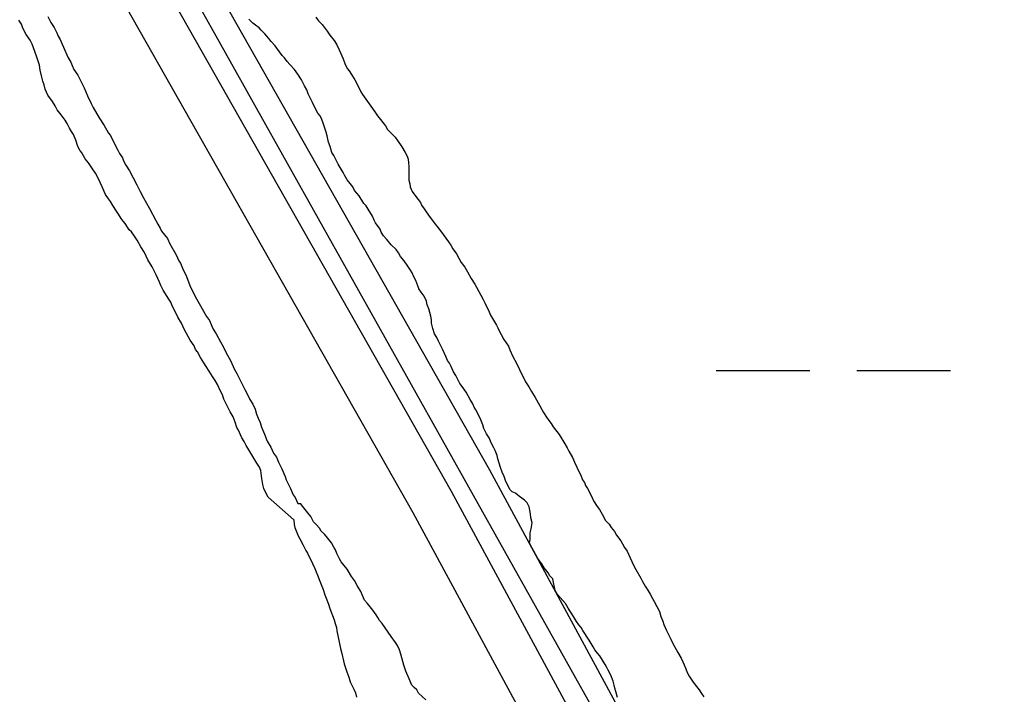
# Model space of a CAD drawing. Extents: x 3177185 to 3215018, y 812988 to 838321.
# Drawn here: x 3186863.2 to 3187195.5, y 835407 to 835637.4 of the extents above; entities that cross this region are included whole.
import ezdxf

# ---------------------------------------------------------------- set-up
doc = ezdxf.new("R2010")
doc.units = 0
for name, color, linetype in [('V-ROAD-CNTR', 7, 'Continuous'), ('V-TOPO-SHOR', 7, 'Continuous'), ('V-WETL-SWMP', 7, 'Continuous')]:
    doc.layers.add(name, color=color, linetype=linetype)

msp = doc.modelspace()

# ---------------------------------------------------------------- linework, layer by layer
at = {"layer": 'V-ROAD-CNTR'}
for points in [[(3187141.27, 835203.55), (3186997.65, 835468.99), (3186879.61, 835677.12), (3186745.6, 835899.44), (3186641.31, 836080), (3186509.68, 836327.77), (3186393.06, 836531.82), (3186368.49, 836577.13)], [(3187154.46, 835210.68), (3187010.77, 835476.26), (3186892.56, 835684.69), (3186758.52, 835907.06), (3186654.44, 836087.27), (3186522.82, 836335.01), (3186406.16, 836539.12), (3186385.58, 836577.09)], [(3187167.65, 835217.82), (3187023.89, 835483.53), (3186905.5, 835692.26), (3186771.44, 835914.69), (3186667.56, 836094.54), (3186535.96, 836342.25), (3186419.27, 836546.42), (3186402.66, 836577.05)]]:
    msp.add_lwpolyline(points, dxfattribs=at)
at = {"layer": 'V-TOPO-SHOR'}
msp.add_line((3186960.35, 835470.7), (3186959.14, 835472.14), dxfattribs=at)
for points in [[(3186872.96, 835638.49), (3186873.96, 835636.43), (3186875.13, 835634.71), (3186875.96, 835632.83), (3186876.46, 835631.8), (3186877.13, 835630.59), (3186877.79, 835629.05), (3186878.29, 835628.02), (3186879.78, 835624.59), (3186880.78, 835622.88), (3186881.27, 835621.68), (3186881.77, 835620.31), (3186883.11, 835618.41), (3186885.27, 835614.12), (3186886.43, 835611.38), (3186887.76, 835608.81), (3186888.42, 835607.43), (3186890.43, 835603.83), (3186892.1, 835601.25), (3186893.1, 835599.7), (3186893.6, 835598.67), (3186894.27, 835597.81), (3186894.77, 835596.78), (3186896.77, 835592.83), (3186897.43, 835591.63), (3186898.44, 835590.26), (3186898.77, 835589.23), (3186899.6, 835587.68), (3186900.77, 835585.79), (3186903.26, 835580.99), (3186904.43, 835578.75), (3186905.6, 835576.52), (3186907.59, 835572.92), (3186909.76, 835568.8), (3186910.42, 835567.6), (3186911.26, 835566.22), (3186911.76, 835565.19), (3186913.77, 835562.61), (3186914.6, 835560.89), (3186916.77, 835557.11), (3186917.6, 835555.06), (3186918.27, 835554.2), (3186918.93, 835552.48), (3186920.26, 835549.74), (3186921.41, 835546.65), (3186922.24, 835544.94), (3186922.74, 835543.91), (3186923.24, 835542.88), (3186924.57, 835540.47), (3186927.07, 835536.01), (3186928.08, 835534.63), (3186928.91, 835532.75), (3186929.41, 835531.72), (3186930.41, 835530.17), (3186931.91, 835527.42), (3186932.91, 835525.54), (3186933.74, 835523.82)], [(3186956.88, 835466.58), (3186948.12, 835474.36), (3186947.28, 835476.08), (3186946.62, 835477.28), (3186946.29, 835478.65), (3186945.98, 835480.69), (3186945.67, 835483.43), (3186945.18, 835484.63), (3186944.34, 835486), (3186941.5, 835490.47), (3186940.67, 835492.02), (3186940, 835493.39), (3186939.17, 835494.59), (3186938.67, 835495.62), (3186938, 835497.17), (3186937.5, 835498.19), (3186936.85, 835499.91), (3186936.19, 835501.79), (3186935.19, 835503.51), (3186933.86, 835506.26), (3186933.02, 835507.8), (3186932.53, 835509.34), (3186931.87, 835510.54), (3186930.87, 835512.77), (3186930.04, 835514.15), (3186929.2, 835515.52), (3186928.03, 835517.41), (3186927.03, 835518.96), (3186926.19, 835520.16), (3186925.02, 835522.06), (3186924.02, 835523.94), (3186923.35, 835524.8), (3186922.85, 835526), (3186921.52, 835527.9), (3186919.52, 835531.67), (3186919.02, 835532.7), (3186918.52, 835533.73), (3186917.35, 835535.79), (3186916.19, 835538.2), (3186915.52, 835539.4), (3186914.86, 835540.94), (3186914.19, 835541.97), (3186912.35, 835545.07), (3186911.52, 835546.61), (3186911.03, 835547.81), (3186909.86, 835550.21), (3186908.53, 835552.96), (3186907.03, 835555.36), (3186905.87, 835557.93), (3186904.7, 835559.83), (3186903.37, 835562.06), (3186902.53, 835563.43), (3186901.52, 835564.98), (3186900.68, 835565.67), (3186899.34, 835567.74), (3186898.67, 835568.6), (3186898, 835569.46), (3186897, 835571.01), (3186896.33, 835572.04), (3186895.16, 835573.93), (3186894.33, 835575.3), (3186893.66, 835576.16), (3186892.65, 835577.71), (3186892.15, 835578.74), (3186891.49, 835580.28), (3186890.83, 835581.83), (3186890, 835583.54), (3186889.16, 835584.92), (3186888.16, 835586.46), (3186886.82, 835588.53), (3186885.65, 835589.91), (3186884.48, 835591.97), (3186883.81, 835592.83), (3186883.14, 835594.03), (3186882.48, 835596.26), (3186881.66, 835598.14), (3186880.99, 835599.17), (3186880.32, 835600.38), (3186879.49, 835601.92), (3186878.82, 835603.12), (3186877.48, 835604.85), (3186876.14, 835606.57), (3186875.47, 835607.94), (3186874.47, 835609.49), (3186872.96, 835611.55), (3186872.46, 835612.58), (3186871.96, 835613.61), (3186871.64, 835615.15), (3186871.15, 835616.35), (3186870.82, 835617.72), (3186870.34, 835620.11), (3186870.02, 835621.82), (3186869.7, 835622.85), (3186869.04, 835624.9), (3186868.05, 835627.81), (3186867.56, 835629.01), (3186866.89, 835630.38), (3186865.55, 835632.28), (3186864.39, 835634.51), (3186863.89, 835635.88), (3186863.06, 835637.25)], [(3186943.81, 835635.52), (3186942.89, 835636.16), (3186941.52, 835637.57)], [(3187025.71, 835490.25), (3187025.26, 835491.19), (3187024.35, 835492.9), (3187023.6, 835494.62), (3187022.68, 835496.03), (3187021.78, 835497.74), (3187021.48, 835498.99), (3187021.03, 835500.23), (3187020.58, 835501.33), (3187019.07, 835504.14), (3187018.46, 835505.08), (3187018, 835506.17), (3187017.09, 835507.73), (3187015.73, 835510.23), (3187014.36, 835512.11), (3187013.6, 835513.2), (3187012.99, 835514.3), (3187012.24, 835515.86), (3187011.48, 835517.1), (3187011.03, 835518.2), (3187010.57, 835519.14), (3187010.12, 835520.07), (3187009.35, 835521.01), (3187008.9, 835522.1), (3187007.7, 835524.91), (3187007.25, 835525.84), (3187006.18, 835527.87), (3187005.73, 835528.81), (3187004.97, 835530.06), (3187004.38, 835531.93), (3187003.93, 835533.8), (3187003.95, 835534.88), (3187003.65, 835536.12), (3187003.06, 835538.62), (3187002.46, 835540.02), (3187002.17, 835541.26), (3187001.42, 835542.98), (3187000.35, 835544.39), (3186999.59, 835545.48), (3186999.59, 835545.64), (3186998.54, 835548.29), (3186997.93, 835549.54), (3186997.33, 835550.94), (3186996.72, 835551.88), (3186995.66, 835553.6), (3186994.59, 835555.01), (3186993.37, 835556.57), (3186992.61, 835557.82), (3186991.85, 835558.92), (3186990.16, 835560.49), (3186988.63, 835562.37), (3186987.56, 835563.63), (3186986.8, 835564.88), (3186986.35, 835565.81), (3186984.83, 835568), (3186984.38, 835568.94), (3186983.77, 835570.34), (3186982.25, 835572.69), (3186981.65, 835573.78), (3186980.88, 835574.57), (3186979.21, 835577.22), (3186977.68, 835579.1), (3186977.08, 835580.35), (3186976.16, 835581.45), (3186975.09, 835582.71), (3186974.18, 835584.27), (3186973.73, 835585.2), (3186972.06, 835588.02), (3186971.6, 835588.95), (3186970.54, 835590.98), (3186969.94, 835592.08), (3186969.34, 835594.1), (3186968.74, 835595.5), (3186968.3, 835597.68), (3186968.01, 835598.93), (3186967.56, 835600.33), (3186966.96, 835602.04), (3186966.51, 835603.29), (3186965.91, 835604.54), (3186965.15, 835605.47), (3186964.39, 835606.73), (3186963.33, 835609.07), (3186962.42, 835610.94), (3186961.82, 835612.03), (3186961.37, 835613.43), (3186960.61, 835614.84), (3186959.55, 835616.87), (3186958.33, 835618.74), (3186957.11, 835620.31), (3186955.58, 835622.04), (3186954.67, 835623.13), (3186953.75, 835624.39), (3186952.99, 835625.17), (3186952.07, 835626.42), (3186950.55, 835628.46), (3186949.17, 835629.87), (3186948.41, 835630.97), (3186947.03, 835632.54), (3186945.81, 835633.79), (3186945.04, 835634.58), (3186943.81, 835635.52)], [(3186964.48, 835638.21), (3186965.39, 835636.95), (3186966.62, 835635.7), (3186968.29, 835633.51), (3186969.21, 835632.1), (3186970.73, 835630.22), (3186971.49, 835628.97), (3186972.4, 835627.09), (3186973.75, 835623.97), (3186974.35, 835622.42), (3186975.11, 835620.7), (3186975.87, 835619.92), (3186977.7, 835616.79), (3186978.76, 835614.92), (3186979.81, 835612.73), (3186980.42, 835611.8), (3186983.77, 835607.1), (3186984.84, 835605.53), (3186985.45, 835604.6), (3186986.52, 835603.34), (3186987.28, 835602.25), (3186988.2, 835601.15), (3186988.96, 835599.9), (3186990.49, 835598.33), (3186991.56, 835597.23), (3186992.32, 835596.13), (3186993.84, 835593.94), (3186994.91, 835592.07), (3186995.67, 835590.82), (3186995.96, 835589.73), (3186996.1, 835588.49), (3186996.24, 835587.4)], [(3186996.24, 835587.4), (3186996.22, 835585.54), (3186996.18, 835582.59), (3186996.48, 835581.35), (3186996.62, 835580.26), (3186997.37, 835578.7), (3186998.59, 835576.98), (3187000.12, 835574.94), (3187000.57, 835574.01), (3187001.48, 835572.75), (3187002.09, 835571.82), (3187003.46, 835569.78), (3187004.99, 835567.9), (3187005.6, 835566.96), (3187006.36, 835566.18), (3187007.89, 835563.99), (3187008.8, 835562.73), (3187009.71, 835561.48), (3187010.48, 835560.39), (3187011.24, 835559.14), (3187012.46, 835557.42), (3187014.12, 835554.45), (3187015.34, 835552.88), (3187016.25, 835551.32), (3187017.46, 835548.98), (3187018.68, 835547.1), (3187019.29, 835546.01), (3187021.56, 835541.79), (3187022.17, 835540.7), (3187022.77, 835539.45), (3187023.38, 835538.2), (3187024.13, 835536.49), (3187024.73, 835535.39), (3187026.1, 835533.05), (3187026.56, 835532.11), (3187027.16, 835530.86), (3187027.77, 835529.93), (3187028.68, 835528.21), (3187030.2, 835525.86), (3187030.65, 835524.61), (3187031.71, 835522.43), (3187032.92, 835520.09), (3187033.97, 835517.9), (3187034.58, 835516.66), (3187035.34, 835515.25), (3187036.09, 835513.69), (3187037.15, 835511.97), (3187038.07, 835510.41), (3187039.28, 835508.38), (3187040.8, 835505.72), (3187041.56, 835504.32), (3187042.16, 835503.22), (3187043.23, 835501.66), (3187043.99, 835500.56), (3187044.75, 835499.47), (3187045.51, 835498.37), (3187047.5, 835495.71), (3187049.47, 835492.58), (3187050.23, 835491.18), (3187050.83, 835490.08), (3187052.05, 835487.9), (3187052.8, 835486.34), (3187054.31, 835482.91), (3187054.92, 835481.81), (3187055.52, 835480.26), (3187056.13, 835479.32), (3187056.58, 835478.38), (3187057.19, 835477.29), (3187058.7, 835474.48), (3187059.3, 835473.07), (3187060.52, 835471.2), (3187061.28, 835470.1), (3187062.19, 835468.54), (3187063.41, 835466.35), (3187064.63, 835465.1), (3187065.24, 835464), (3187066.46, 835462.59), (3187067.06, 835461.34), (3187068.59, 835459.46), (3187069.2, 835458.37), (3187069.8, 835457.12), (3187070.71, 835455.87), (3187071.77, 835453.69), (3187072.38, 835452.44), (3187073.13, 835450.72), (3187073.74, 835449.63), (3187075.41, 835446.66), (3187076.01, 835445.57), (3187076.92, 835444), (3187077.53, 835442.91), (3187078.59, 835441.19), (3187079.35, 835439.78), (3187079.96, 835438.69), (3187080.87, 835436.97), (3187081.77, 835435.26), (3187082.22, 835433.55), (3187082.97, 835431.98), (3187083.27, 835430.9), (3187084.17, 835428.87), (3187085.69, 835425.9), (3187086.14, 835424.81)], [(3186933.74, 835523.82), (3186935.41, 835520.73), (3186936.57, 835518.16), (3186937.4, 835516.61), (3186938.73, 835514.04), (3186940.23, 835511.12), (3186941.06, 835509.4), (3186941.89, 835507.69), (3186942.89, 835506.14), (3186943.72, 835504.42), (3186944.21, 835502.71), (3186944.71, 835501.34), (3186945.37, 835499.8), (3186945.86, 835498.26), (3186946.85, 835495.86), (3186947.85, 835493.46), (3186949.01, 835491.4), (3186950.01, 835489.34), (3186951.02, 835487.96), (3186951.68, 835486.25), (3186952.84, 835484.02), (3186953.5, 835482.48), (3186954, 835481.45), (3186954.33, 835480.25), (3186954.99, 835478.88), (3186955.82, 835477.33), (3186956.65, 835475.1), (3186957.32, 835474.24), (3186958.32, 835472.19), (3186959.14, 835472.14)], [(3187067.44, 835405.97), (3187066.85, 835408), (3187066.55, 835409.09), (3187066.26, 835410.17), (3187065.96, 835411.57), (3187065.22, 835413.6), (3187064.31, 835415.32), (3187063.85, 835416.25), (3187063.24, 835417.19), (3187062.33, 835418.75), (3187061.42, 835420.16), (3187060.66, 835421.1), (3187059.74, 835422.2), (3187059.14, 835423.29), (3187057.77, 835425.48), (3187055.64, 835428.77), (3187055.03, 835429.86), (3187054.27, 835430.8), (3187053.5, 835431.89), (3187052.44, 835433.61), (3187050.62, 835436.43), (3187049.71, 835437.99), (3187048.79, 835439.09), (3187046.96, 835441.13), (3187046.2, 835442.53), (3187045.9, 835443.62), (3187045.61, 835445.18), (3187045.32, 835446.42), (3187044.4, 835447.52), (3187043.79, 835448.46), (3187042.42, 835450.18), (3187041.66, 835451.59), (3187040.29, 835453.46), (3187038.92, 835455.96), (3187038.31, 835456.9), (3187037.86, 835457.84), (3187037.41, 835458.77), (3187037.58, 835459.86), (3187037.59, 835460.94), (3187037.61, 835462.18), (3187037.94, 835463.58), (3187038.27, 835465.59), (3187037.83, 835467.3), (3187037.69, 835468.7), (3187037.25, 835471.03), (3187036.65, 835472.43), (3187035.73, 835473.37), (3187033.58, 835474.95), (3187032.66, 835475.74), (3187031.43, 835476.22), (3187030.66, 835477), (3187030.21, 835477.94), (3187029.3, 835479.66), (3187028.7, 835481.37), (3187028.1, 835482.93), (3187027.5, 835484.49), (3187026.61, 835487.45), (3187026.31, 835488.54), (3187025.71, 835490.25)], [(3186979.81, 835442.14), (3186978.6, 835444.17), (3186977.69, 835445.89), (3186976.62, 835447.3), (3186975.11, 835449.8), (3186973.12, 835452.3), (3186972.51, 835453.24), (3186971.61, 835455.11), (3186971.16, 835456.36), (3186970.55, 835457.3), (3186969.79, 835458.71), (3186968.42, 835460.43), (3186967.35, 835461.68), (3186966.27, 835462.78), (3186965.67, 835463.72), (3186964.6, 835464.97), (3186963.68, 835465.92), (3186962.77, 835467.79), (3186961.7, 835469.04), (3186960.35, 835470.7)], [(3186956.88, 835466.58), (3186957, 835465.07), (3186957.29, 835463.98), (3186958.35, 835461.18), (3186958.95, 835460.08), (3186960.01, 835458.21), (3186961.07, 835456.18), (3186961.53, 835455.24), (3186963.34, 835451.65), (3186964.1, 835449.94), (3186964.55, 835448.85), (3186965.15, 835447.44), (3186965.6, 835446.2), (3186966.2, 835444.48), (3186966.95, 835442.77), (3186967.55, 835441.05), (3186968, 835439.81), (3186968.75, 835437.78), (3186969.2, 835436.38), (3186970.7, 835432.48), (3186970.99, 835431.24), (3186971.44, 835429.84), (3186971.58, 835428.75), (3186972.02, 835426.57), (3186972.9, 835422.68), (3186973.34, 835420.97), (3186973.93, 835418.48), (3186974.07, 835417.4), (3186974.97, 835414.75), (3186975.72, 835412.88), (3186976.17, 835411.32), (3186977.38, 835408.82), (3186977.98, 835407.58), (3186978.27, 835406.02)], [(3187001.99, 835405.1), (3186999.54, 835407.46), (3186998.93, 835408.55), (3186998.01, 835409.34), (3186997.24, 835410.12), (3186996.34, 835412.31), (3186995.13, 835414.96), (3186994.54, 835416.98), (3186993.79, 835419.47), (3186993.5, 835420.72), (3186993.06, 835422.27), (3186992.3, 835423.68), (3186991.69, 835424.77), (3186990.17, 835426.81), (3186989.1, 835428.22), (3186987.12, 835431.19), (3186986.2, 835432.29), (3186985.6, 835433.22), (3186984.99, 835434.16), (3186983.92, 835435.73), (3186982.09, 835438.08), (3186981.02, 835439.18), (3186980.42, 835440.73), (3186979.81, 835442.14)], [(3187086.14, 835424.81), (3187086.9, 835423.4), (3187088.11, 835421.37), (3187089.17, 835419.34), (3187089.78, 835418.09), (3187090.23, 835417.16), (3187090.83, 835415.75), (3187091.28, 835414.51), (3187091.89, 835413.26), (3187093.25, 835411.23), (3187094.48, 835409.66), (3187095.39, 835408.56), (3187096.15, 835407.31), (3187096.92, 835406.22)]]:
    msp.add_lwpolyline(points, dxfattribs=at)
at = {"layer": 'V-WETL-SWMP'}
for p, q in [((3187195.53, 835158.68), (3186402.17, 836574.43)), ((3187101.13, 835517.57), (3187133.13, 835517.57)), ((3187149.13, 835517.57), (3187181.13, 835517.57))]:
    msp.add_line(p, q, dxfattribs=at)

doc.saveas('drawing.dxf')
